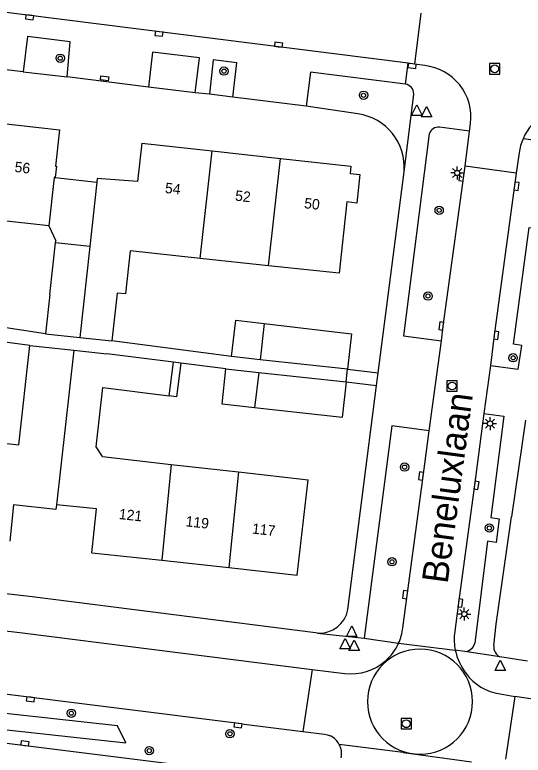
# Model space of a CAD drawing. Extents: x 131000 to 133014, y 396499 to 399001.
# Drawn here: x 131414.7 to 131463.6, y 397713.3 to 397784.5 of the extents above; entities that cross this region are included whole.
import ezdxf

# ---------------------------------------------------------------- set-up
doc = ezdxf.new("R2010")
doc.units = 0
for name, color, linetype in [('gg-afsc-erfafscheiding', 7, 'Continuous'), ('gg-anno-huisnummerreeks BGT', 7, 'Continuous'), ('gg-anno-openbare ruimte label', 7, 'Continuous'), ('gg-bbg-bijgebouw', 7, 'Continuous'), ('gg-bbg-gedigitaliseerde bebouwing', 7, 'Continuous'), ('gg-bbg-gedigitaliseerde bijgebouw', 7, 'Continuous'), ('gg-bbg-hoofdgebouw', 7, 'Continuous'), ('gg-bbg-luifel en loopbrug', 7, 'Continuous'), ('gg-bbg-tussenscheiding', 7, 'Continuous'), ('gg-knt-verharding', 7, 'Continuous'), ('gt-grn-groengrens', 7, 'Continuous'), ('gt-grn-weggrens', 7, 'Continuous'), ('gt-symb-boom', 7, 'Continuous'), ('gt-symb-kolk', 7, 'Continuous'), ('gt-symb-kolk center center', 7, 'Continuous'), ('gt-symb-lichtmast', 7, 'Continuous'), ('gt-symb-rioolschacht', 7, 'Continuous'), ('gt-symb-waterafsluiter', 7, 'Continuous')]:
    doc.layers.add(name, color=color, linetype=linetype)

# ---------------------------------------------------------------- blocks, each defined once
blk = doc.blocks.new('gt0-KOLK')
at = {"layer": 'gt-symb-kolk'}
blk.add_lwpolyline([(0, 0), (0.375, 0), (0.375, 0.4), (-0.375, 0.4), (-0.375, 0), (0, 0)], dxfattribs=at)
blk = doc.blocks.new('gt0-BOOM')
at = {"layer": 'gt-symb-boom'}
for radius in [0.4, 0.2]:
    blk.add_circle((0, 0), radius, dxfattribs=at)
blk = doc.blocks.new('gt0-WAFSL')
at = {"layer": 'gt-symb-waterafsluiter'}
for p, q in [((-0.5, -0.333), (0, 0.667)), ((0, 0.667), (0.5, -0.333)), ((0.5, -0.333), (-0.5, -0.333))]:
    blk.add_line(p, q, dxfattribs=at)
blk = doc.blocks.new('gt0-RS')
at = {"layer": 'gt-symb-rioolschacht'}
blk.add_lwpolyline([(-0.5, -0.5), (0.5, -0.5), (0.5, 0.5), (-0.5, 0.5)], close=True, dxfattribs=at)
blk.add_circle((0, 0), 0.375, dxfattribs=at)
blk = doc.blocks.new('gt0-KOLKCC')
at = {"layer": 'gt-symb-kolk center center'}
blk.add_lwpolyline([(-0.375, 0.2), (0.375, 0.2), (0.375, -0.2), (-0.375, -0.2)], close=True, dxfattribs=at)
blk = doc.blocks.new('gt0-LMAST')
at = {"layer": 'gt-symb-lichtmast'}
for p, q in [((-0.182, 0.173), (-0.447, 0.438)), ((-0.005, 0.246), (-0.005, 0.621)), ((0.172, 0.173), (0.437, 0.438)), ((-0.255, -0.004), (-0.63, -0.004)), ((-0.182, -0.181), (-0.447, -0.446)), ((-0.005, -0.254), (-0.005, -0.629)), ((0.437, -0.446), (0.172, -0.181)), ((0.245, -0.004), (0.62, -0.004))]:
    blk.add_line(p, q, dxfattribs=at)
blk.add_circle((-0.005, -0.004), 0.25, dxfattribs=at)

msp = doc.modelspace()

# ---------------------------------------------------------------- linework, layer by layer
at = {"layer": 'gg-afsc-erfafscheiding'}
for p, q in [((131417.7, 397753.856), (131412.896, 397754.588)), ((131416.18, 397752.727), (131405.9, 397754.131)), ((131435.543, 397751.655), (131424.075, 397753.162)), ((131435.019, 397750.483), (131430.682, 397751.026)), ((131446.56, 397749.23), (131446.69, 397750.44)), ((131446.69, 397750.44), (131449.657, 397750.091)), ((131446.56, 397749.23), (131449.503, 397748.885)), ((131463.793, 397745.551), (131462.467, 397736.259))]:
    msp.add_line(p, q, dxfattribs=at)
at = {"layer": 'gg-bbg-bijgebouw'}
for p, q in [((131421.942, 397762.235), (131418.662, 397762.594)), ((131447.09, 397753.85), (131446.69, 397750.44)), ((131446.56, 397749.23), (131446.19, 397745.82))]:
    msp.add_line(p, q, dxfattribs=at)
at = {"layer": 'gg-bbg-gedigitaliseerde bebouwing'}
for p, q in [((131418.009, 397764.215), (131411.261, 397764.953)), ((131432.554, 397761.095), (131425.819, 397761.815)), ((131439.113, 397760.394), (131432.554, 397761.095)), ((131445.89, 397759.67), (131439.113, 397760.394)), ((131424.584, 397757.764), (131424.075, 397753.162)), ((131420.985, 397753.498), (131424.075, 397753.162)), ((131415.135, 397743.168), (131416.18, 397752.727)), ((131416.18, 397752.727), (131420.42, 397752.262)), ((131420.42, 397752.262), (131423.568, 397751.916)), ((131429.982, 397751.114), (131423.568, 397751.916)), ((131429.578, 397747.887), (131429.982, 397751.114)), ((131423.206, 397748.685), (131429.578, 397747.887)), ((131408.612, 397743.909), (131415.135, 397743.168)), ((131423.163, 397742.041), (131429.758, 397741.303)), ((131429.758, 397741.303), (131436.217, 397740.579)), ((131436.217, 397740.579), (131442.91, 397739.83))]:
    msp.add_line(p, q, dxfattribs=at)
for points in [[(131425.819, 397761.815), (131425.375, 397757.68), (131424.584, 397757.764)], [(131423.163, 397742.041), (131422.569, 397742.99), (131423.206, 397748.685)]]:
    msp.add_lwpolyline(points, dxfattribs=at)
at = {"layer": 'gg-bbg-gedigitaliseerde bijgebouw'}
for p, q in [((131418.117, 397757.623), (131418.662, 397762.594)), ((131418.117, 397757.623), (131417.7, 397753.856)), ((131438.708, 397754.846), (131447.09, 397753.85)), ((131417.7, 397753.856), (131420.985, 397753.498)), ((131438.319, 397751.352), (131435.543, 397751.655)), ((131446.69, 397750.44), (131438.319, 397751.352)), ((131435.019, 397750.483), (131438.179, 397750.14)), ((131438.179, 397750.14), (131446.56, 397749.23)), ((131446.19, 397745.82), (131437.778, 397746.733))]:
    msp.add_line(p, q, dxfattribs=at)
for points in [[(131435.543, 397751.655), (131435.96, 397755.173), (131438.708, 397754.846)], [(131437.778, 397746.733), (131434.649, 397747.073), (131435.019, 397750.483)]]:
    msp.add_lwpolyline(points, dxfattribs=at)
at = {"layer": 'gg-bbg-hoofdgebouw'}
for p, q in [((131412.26, 397774.199), (131419.02, 397773.46)), ((131426.93, 397772.16), (131433.69, 397771.42)), ((131433.69, 397771.42), (131440.26, 397770.7)), ((131422.621, 397768.439), (131421.942, 397762.235)), ((131446.643, 397766.525), (131445.89, 397759.67)), ((131422.15, 397732.81), (131428.853, 397732.079)), ((131428.853, 397732.079), (131435.314, 397731.374))]:
    msp.add_line(p, q, dxfattribs=at)
for points in [[(131419.02, 397773.46), (131418.637, 397769.961), (131418.747, 397769.949), (131418.629, 397768.876)], [(131426.93, 397772.16), (131426.527, 397768.482), (131422.658, 397768.775), (131422.621, 397768.439)], [(131440.26, 397770.7), (131447.02, 397769.96), (131446.944, 397769.268)], [(131418.629, 397768.876), (131418.52, 397768.888), (131418.009, 397764.215)], [(131446.944, 397769.268), (131447.889, 397769.164), (131447.604, 397766.419), (131446.643, 397766.525)], [(131435.314, 397731.374), (131441.86, 397730.66), (131442.91, 397739.83)], [(131418.742, 397737.423), (131418.695, 397736.976), (131414.63, 397737.399), (131414.27, 397733.93)], [(131422.15, 397732.81), (131422.588, 397737.024), (131418.742, 397737.423)]]:
    msp.add_lwpolyline(points, dxfattribs=at)
at = {"layer": 'gg-bbg-luifel en loopbrug'}
for p, q in [((131418.629, 397768.876), (131422.621, 397768.439)), ((131418.009, 397764.215), (131418.685, 397762.8)), ((131418.662, 397762.594), (131418.685, 397762.8)), ((131430.682, 397751.026), (131429.982, 397751.114))]:
    msp.add_line(p, q, dxfattribs=at)
msp.add_lwpolyline([(131430.682, 397751.026), (131430.278, 397747.799), (131429.578, 397747.887)], dxfattribs=at)
at = {"layer": 'gg-bbg-tussenscheiding'}
for p, q in [((131432.554, 397761.095), (131433.69, 397771.42)), ((131439.113, 397760.394), (131440.26, 397770.7)), ((131421.942, 397762.235), (131420.985, 397753.498)), ((131438.708, 397754.846), (131438.319, 397751.352)), ((131420.42, 397752.262), (131418.742, 397737.423)), ((131438.179, 397750.14), (131437.778, 397746.733)), ((131429.758, 397741.303), (131428.853, 397732.079)), ((131436.217, 397740.579), (131435.314, 397731.374))]:
    msp.add_line(p, q, dxfattribs=at)
at = {"layer": 'gg-knt-verharding'}
for p, q in [((131453.76, 397784.658), (131453.133, 397779.774)), ((131415.542, 397779.042), (131411.112, 397779.559)), ((131453.133, 397779.774), (131452.52, 397779.852)), ((131454.127, 397779.636), (131453.133, 397779.774)), ((131427.584, 397777.565), (131419.782, 397778.551)), ((131433.46, 397776.892), (131432.079, 397776.997)), ((131442.722, 397775.732), (131435.673, 397776.609)), ((131452.136, 397769.419), (131453.071, 397776.894)), ((131458.435, 397773.316), (131455.538, 397773.695)), ((131458.435, 397773.316), (131458.532, 397774.076)), ((131457.993, 397769.977), (131458.435, 397773.316)), ((131464.3, 397772.477), (131463.579, 397772.589)), ((131463.189, 397771.248), (131462.906, 397769.294)), ((131449.657, 397750.091), (131452.136, 397769.419)), ((131462.906, 397769.294), (131457.993, 397769.977)), ((131454.563, 397744.538), (131455.729, 397753.17)), ((131460.427, 397750.803), (131459.795, 397746.179)), ((131449.503, 397748.885), (131449.657, 397750.091)), ((131446.74, 397727.344), (131449.503, 397748.885)), ((131460.998, 397725.94), (131462.467, 397736.259)), ((131460.759, 397723.863), (131460.998, 397725.94)), ((131448.306, 397724.604), (131451.607, 397724.117)), ((131457.985, 397723.307), (131457.055, 397723.448)), ((131463.984, 397722.378), (131461.341, 397722.796)), ((131443.3, 397721.57), (131446.454, 397721.195)), ((131461.357, 397719.248), (131462.768, 397718.99)), ((131436.532, 397716.369), (131442.423, 397715.636)), ((131452.056, 397713.595), (131445.914, 397714.377)), ((131452.056, 397713.595), (131452.082, 397713.592)), ((131452.082, 397713.592), (131458.621, 397712.712))]:
    msp.add_line(p, q, dxfattribs=at)
for points in [[(131452.52, 397779.852), (131411.876, 397785), (131401.883, 397786.074), (131385.463, 397787.781), (131373.064, 397789.095), (131363.157, 397790.104), (131352.76, 397791.208), (131340.12, 397792.521)], [(131419.782, 397778.551), (131420.055, 397781.921), (131415.968, 397782.436), (131415.542, 397779.042)], [(131432.079, 397776.997), (131432.495, 397780.36), (131427.981, 397780.913), (131427.584, 397777.565)], [(131435.673, 397776.609), (131436.077, 397779.88), (131433.81, 397780.175), (131433.46, 397776.892)], [(131452.269, 397777.842), (131443.153, 397778.993), (131442.722, 397775.732)], [(131454.555, 397773.054), (131452.078, 397753.653), (131455.729, 397753.17)], [(131460.427, 397750.803), (131463.087, 397750.461), (131463.439, 397752.737), (131462.663, 397752.851), (131464.162, 397764.081), (131464.96, 397764.001), (131465.207, 397765.864), (131464.415, 397765.994), (131465.153, 397771.593)], [(131455.729, 397753.17), (131455.907, 397754.574), (131457.993, 397769.977)], [(131462.906, 397769.294), (131460.805, 397753.729), (131460.427, 397750.803)], [(131459.795, 397746.179), (131458.889, 397739.316), (131457.352, 397727.99), (131456.967, 397725.021)], [(131459.795, 397746.179), (131461.73, 397745.936), (131460.472, 397736.193), (131461.283, 397736.074), (131460.975, 397733.806), (131460.154, 397733.927), (131458.931, 397724.113)], [(131454.563, 397744.538), (131450.967, 397744.989), (131448.306, 397724.604)], [(131452.022, 397725.575), (131453.961, 397740.15), (131454.563, 397744.538)], [(131443.809, 397725.08), (131443.62, 397725.1), (131416.4, 397728.56), (131393.85, 397731.15), (131367.04, 397733.94), (131334.67, 397736.97)], [(131338.618, 397733.05), (131367.04, 397730.42), (131394.02, 397727.59), (131415.22, 397725.14), (131443.3, 397721.57)], [(131436.532, 397716.369), (131412.23, 397719.42), (131386.06, 397722.4), (131365.61, 397724.51), (131340.6, 397726.85)], [(131339.878, 397722.13), (131364.9, 397719.85), (131386.54, 397717.62), (131411.88, 397714.76), (131436.273, 397711.727)], [(131556.803, 397704.08), (131542.46, 397706.63), (131517.76, 397710.68), (131490.5, 397714.89), (131462.768, 397718.99)], [(131442.423, 397715.636), (131444.479, 397715.38), (131444.788, 397715.313), (131445.082, 397715.195)]]:
    msp.add_lwpolyline(points, dxfattribs=at)
for centre, radius, start, end in [((131453.56, 397774.662), 5.006, 353.27794, 83.49925), ((131452.111, 397776.895), 0.96, 359.93699, 80.52489), ((131468.183, 397770.709), 4.973, 83.20005, 157.78503), ((131455.407, 397772.822), 0.883, 81.46657, 164.749), ((131467.916, 397770.601), 4.771, 155.36766, 172.20055), ((131444.007, 397727.853), 2.78, 265.91601, 349.45133), ((131446.978, 397726.223), 5.086, 335.5407, 352.68272), ((131462.313, 397724.531), 5.369, 174.76474, 191.63931), ((131446.992, 397726.214), 5.069, 311.74118, 335.55975), ((131457.904, 397724.36), 1.056, 274.38534, 346.47722), ((131461.809, 397723.744), 1.057, 173.51248, 243.70843), ((131453.671, 397718.495), 5.048, 90.00567, 269.99433), ((131453.671, 397718.495), 5.048, 270.00567, 89.99433), ((131462.268, 397724.529), 5.324, 191.71048, 218.48894), ((131447.032, 397726.174), 5.012, 263.37623, 311.70994), ((131461.95, 397723.908), 4.698, 214.97975, 262.74661), ((131444.233, 397713.499), 1.897, 27.573, 63.39927), ((131444.251, 397713.488), 1.886, 348.07126, 28.12622)]:
    msp.add_arc(centre, radius, start, end, dxfattribs=at)
at = {"layer": 'gt-grn-groengrens'}
for p, q in [((131415.542, 397779.042), (131419.782, 397778.551)), ((131432.079, 397776.997), (131427.584, 397777.565)), ((131435.673, 397776.609), (131433.46, 397776.892)), ((131447.708, 397774.981), (131442.722, 397775.732))]:
    msp.add_line(p, q, dxfattribs=at)
msp.add_lwpolyline([(131359.393, 397723.349), (131359.664, 397721.722), (131425.419, 397714.536), (131424.606, 397716.163), (131359.393, 397723.349)], dxfattribs=at)
msp.add_arc((131447.007, 397769.879), 5.15, 354.87491, 82.17284, dxfattribs=at)
at = {"layer": 'gt-grn-weggrens'}
for p, q in [((131452.269, 397777.842), (131452.52, 397779.852)), ((131443.809, 397725.08), (131448.306, 397724.604)), ((131451.607, 397724.117), (131457.055, 397723.448)), ((131461.341, 397722.796), (131457.985, 397723.307)), ((131443.3, 397721.57), (131442.423, 397715.636)), ((131462.768, 397718.99), (131461.88, 397712.981))]:
    msp.add_line(p, q, dxfattribs=at)

# ---------------------------------------------------------------- block references
at = {"layer": 'gt-symb-boom'}
for p in [(131419.107, 397780.338), (131434.833, 397779.097), (131448.241, 397776.777), (131455.508, 397765.712), (131454.442, 397757.477), (131462.615, 397751.541), (131452.185, 397741.035), (131460.33, 397735.181), (131450.979, 397731.934), (131420.17, 397717.387), (131435.408, 397715.408), (131427.658, 397713.787)]:
    msp.add_blockref('gt0-BOOM', p, dxfattribs=at)
at = {"layer": 'gt-symb-kolk'}
for p, rotation in [((131416.182, 397784.459), 172.72584660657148), ((131428.623, 397782.885), 172.79090626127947), ((131440.056, 397781.437), -7.266148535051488), ((131452.933, 397779.796), 172.7338514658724), ((131457.849, 397768.903), 82.35949570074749), ((131462.738, 397768.064), -97.68156982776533), ((131455.907, 397754.574), 82.278445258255), ((131460.805, 397753.729), -97.36425621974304), ((131453.961, 397740.15), 82.1883120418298), ((131458.889, 397739.316), -97.73063626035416), ((131452.442, 397728.755), 82.40855614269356), ((131457.352, 397727.99), -97.38826618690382), ((131416.267, 397718.915), 172.81812146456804), ((131436.203, 397716.41), 172.76127349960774), ((131415.687, 397714.288), -6.890548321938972)]:
    msp.add_blockref('gt0-KOLK', p, dxfattribs=dict(at, rotation=rotation))
at = {"layer": 'gt-symb-kolk center center', "rotation": -6.761692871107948}
msp.add_blockref('gt0-KOLKCC', (131423.37, 397778.399), dxfattribs=at)
at = {"layer": 'gt-symb-lichtmast'}
for p in [(131457.25, 397769.311), (131460.402, 397745.223), (131457.927, 397726.91)]:
    msp.add_blockref('gt0-LMAST', p, dxfattribs=at)
at = {"layer": 'gt-symb-rioolschacht'}
for p in [(131460.847, 397779.316), (131456.751, 397748.836), (131452.344, 397716.371)]:
    msp.add_blockref('gt0-RS', p, dxfattribs=at)
at = {"layer": 'gt-symb-waterafsluiter'}
for p in [(131453.365, 397775.178), (131454.299, 397775.021), (131447.111, 397725.101), (131446.479, 397723.898), (131447.344, 397723.753), (131461.374, 397721.82)]:
    msp.add_blockref('gt0-WAFSL', p, dxfattribs=at)

# ---------------------------------------------------------------- texts
at = {"layer": 'gg-anno-huisnummerreeks BGT'}
for s, rotation, p in [('56', 353.7, (131414.685, 397769.408)), ('54', 353.7, (131429.132, 397767.392)), ('52', 353.7, (131435.869, 397766.654)), ('50', 353.7, (131442.5, 397765.928)), ('121', 353.8, (131424.704, 397736.052)), ('119', 353.8, (131431.115, 397735.353)), ('117', 353.8, (131437.5, 397734.656))]:
    msp.add_text(s, height=1, rotation=rotation, dxfattribs=at).set_placement(p)
at = {"layer": 'gg-anno-openbare ruimte label'}
msp.add_text('Beneluxlaan', height=2.5, rotation=82.4, dxfattribs=at).set_placement((131456.315, 397729.768))

doc.saveas('drawing.dxf')
